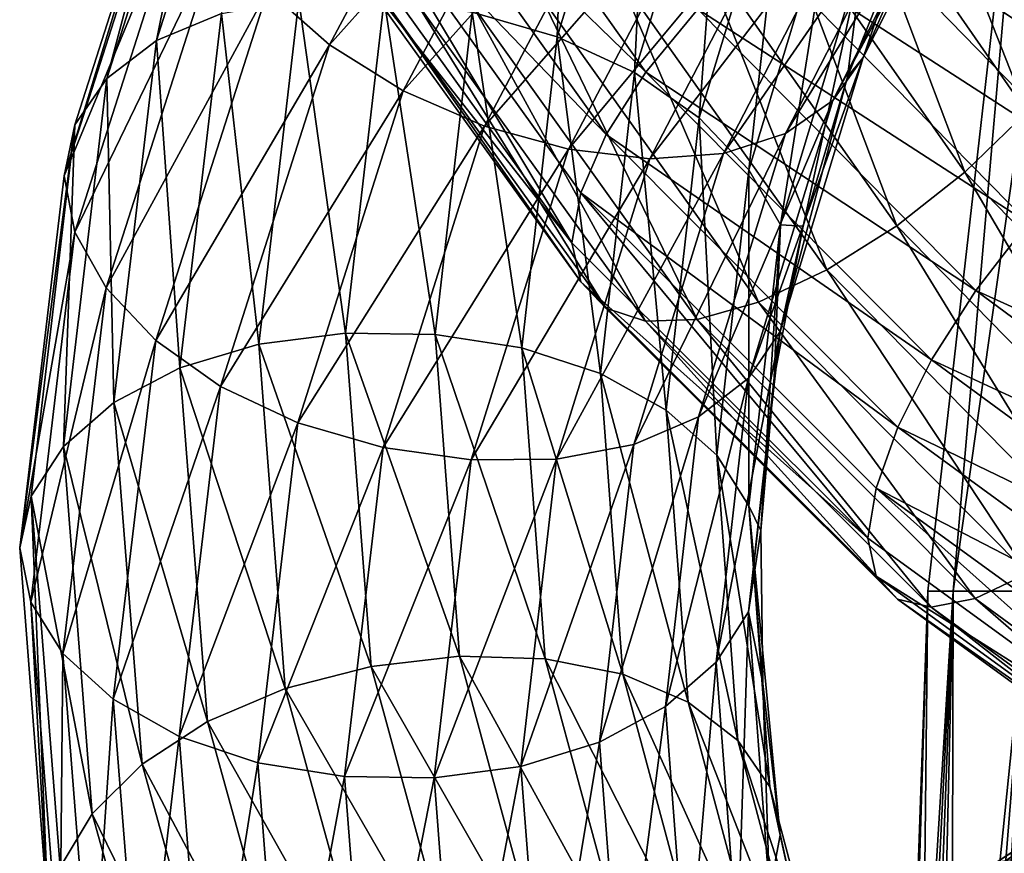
# Model space of a CAD drawing. Header units: metres. Extents: x -80 to 80, y -455 to 95.
# Tile 520 of 656: x -19 to -11.68, y -45.42 to -39.23. Entities that reach past the tile are written whole.
import ezdxf

# ---------------------------------------------------------------- set-up
doc = ezdxf.new("R2010")
doc.units = ezdxf.units.M
doc.layers.add('solid_501010_k_02', color=7, linetype='CONTINUOUS')

msp = doc.modelspace()

# ---------------------------------------------------------------- linework, layer by layer
at = {"layer": 'solid_501010_k_02'}
for points in [[(-11.450943, -36.43861, 263.938904), (-12.063599, -43.474453, 262.872864), (-12.249699, -43.474453, 265)], [(-11.450943, -36.43861, 266.061096), (-12.249699, -43.474453, 265), (-12.063599, -43.474453, 267.127136)], [(-11.450943, -36.43861, 266.061096), (-11.450943, -36.43861, 263.938904), (-12.249699, -43.474453, 265)], [(-11.060995, -36.43861, 261.852875), (-11.510952, -43.474453, 260.810364), (-12.063599, -43.474453, 262.872864)], [(-11.450943, -36.43861, 263.938904), (-11.060995, -36.43861, 261.852875), (-12.063599, -43.474453, 262.872864)], [(-11.060995, -36.43861, 268.147125), (-12.063599, -43.474453, 267.127136), (-11.510952, -43.474453, 269.189636)], [(-11.060995, -36.43861, 268.147125), (-11.450943, -36.43861, 266.061096), (-12.063599, -43.474453, 267.127136)], [(-17.149042, -36.751602, 1078.237793), (-17.980612, -39.380432, 1076.705078), (-17.50112, -36.991013, 1078.708252)], [(-17.498371, -39.179966, 1076.3396), (-17.980612, -39.380432, 1076.705078), (-17.149042, -36.751602, 1078.237793)], [(-15.002831, -39.352203, 1075.820679), (-15.636349, -39.169548, 1075.793945), (-14.913198, -36.828968, 1077.061279)], [(-14.308979, -37.092026, 1077.020752), (-15.002831, -39.352203, 1075.820679), (-14.913198, -36.828968, 1077.061279)], [(-17.50112, -36.991013, 1078.708252), (-18.34976, -39.66214, 1077.128662), (-17.726276, -37.310741, 1079.196167)], [(-17.980612, -39.380432, 1076.705078), (-18.34976, -39.66214, 1077.128662), (-17.50112, -36.991013, 1078.708252)], [(-17.153532, -39.006844, 1080.767334), (-16.694677, -39.411686, 1080.958618), (-15.405888, -36.992649, 1082.353027)], [(-15.405888, -36.992649, 1082.353027), (-16.694677, -39.411686, 1080.958618), (-14.901155, -37.403236, 1082.369507)], [(-12.460238, -37.507607, 1058.2677), (-11.131591, -39.43935, 1057.498779), (-12.13058, -37.076065, 1057.993042)], [(-11.131591, -39.43935, 1057.498779), (-10.837086, -38.967648, 1057.26123), (-12.13058, -37.076065, 1057.993042)], [(-14.429353, -39.618275, 1075.959351), (-15.002831, -39.352203, 1075.820679), (-14.308979, -37.092026, 1077.020752)], [(-13.762023, -37.431656, 1077.099976), (-14.429353, -39.618275, 1075.959351), (-14.308979, -37.092026, 1077.020752)], [(-16.057005, -37.207909, 1054.557373), (-14.344832, -39.615814, 1053.474121), (-16.386663, -37.632439, 1054.83374)], [(-13.960105, -39.147076, 1053.348755), (-14.344832, -39.615814, 1053.474121), (-16.057005, -37.207909, 1054.557373)], [(-17.726276, -37.310741, 1079.196167), (-18.666592, -40.385311, 1078.047607), (-17.802246, -37.686443, 1079.675781)], [(-17.726276, -37.310741, 1079.196167), (-18.585836, -40.006855, 1077.583252), (-18.666592, -40.385311, 1078.047607)], [(-18.34976, -39.66214, 1077.128662), (-18.585836, -40.006855, 1077.583252), (-17.726276, -37.310741, 1079.196167)], [(-16.694677, -39.411686, 1080.958618), (-16.14772, -39.753788, 1081.031494), (-14.901155, -37.403236, 1082.369507)], [(-14.901155, -37.403236, 1082.369507), (-16.14772, -39.753788, 1081.031494), (-14.343581, -37.739872, 1082.258545)], [(-13.948248, -39.955349, 1076.204224), (-14.429353, -39.618275, 1075.959351), (-13.762023, -37.431656, 1077.099976)], [(-13.303168, -37.831238, 1077.296875), (-13.948248, -39.955349, 1076.204224), (-13.762023, -37.431656, 1077.099976)], [(-12.890886, -37.928074, 1058.434204), (-11.516319, -39.913029, 1057.619019), (-12.460238, -37.507607, 1058.2677)], [(-12.730423, -39.506882, 1078.863159), (-12.409655, -38.563946, 1078.670898), (-11.865181, -37.510368, 1079.177612)], [(-11.747664, -37.563904, 1079.811646), (-12.730423, -39.506882, 1078.863159), (-11.865181, -37.510368, 1079.177612)], [(-11.516319, -39.913029, 1057.619019), (-11.131591, -39.43935, 1057.498779), (-12.460238, -37.507607, 1058.2677)], [(-12.955581, -39.827522, 1079.344604), (-12.730423, -39.506882, 1078.863159), (-11.747664, -37.563904, 1079.811646)], [(-11.955441, -37.859661, 1080.322998), (-12.955581, -39.827522, 1079.344604), (-11.747664, -37.563904, 1079.811646)], [(-11.511659, -37.581963, 1054.49353), (-9.808565, -39.366322, 1053.863281), (-11.969176, -37.720181, 1054.067627)], [(-16.386663, -37.632439, 1054.83374), (-14.639338, -40.080082, 1053.712646), (-16.597483, -38.040993, 1055.196167)], [(-14.344832, -39.615814, 1053.474121), (-14.639338, -40.080082, 1053.712646), (-16.386663, -37.632439, 1054.83374)], [(-17.802246, -37.686443, 1079.675781), (-18.666592, -40.385311, 1078.047607), (-17.727976, -38.117722, 1080.10144)], [(-16.14772, -39.753788, 1081.031494), (-15.543503, -40.016018, 1080.984863), (-14.343581, -37.739872, 1082.258545)], [(-14.343581, -37.739872, 1082.258545), (-15.543503, -40.016018, 1080.984863), (-13.768225, -37.98753, 1082.034424)], [(-11.969176, -37.720181, 1054.067627), (-10.198395, -39.562954, 1053.396484), (-12.474593, -37.966698, 1053.72583)], [(-9.808565, -39.366322, 1053.863281), (-10.198395, -39.562954, 1053.396484), (-11.969176, -37.720181, 1054.067627)], [(-13.580452, -40.34063, 1076.534668), (-13.948248, -39.955349, 1076.204224), (-13.303168, -37.831238, 1077.296875)], [(-12.952382, -38.265171, 1077.592163), (-13.580452, -40.34063, 1076.534668), (-13.303168, -37.831238, 1077.296875)], [(-13.307658, -40.070885, 1079.808838), (-12.955581, -39.827522, 1079.344604), (-11.955441, -37.859661, 1080.322998)], [(-12.280338, -38.062485, 1080.830322), (-13.307658, -40.070885, 1079.808838), (-11.955441, -37.859661, 1080.322998)], [(-13.403786, -38.311279, 1058.475952), (-11.974528, -40.360256, 1057.607422), (-12.890886, -37.928074, 1058.434204)], [(-11.974528, -40.360256, 1057.607422), (-11.516319, -39.913029, 1057.619019), (-12.890886, -37.928074, 1058.434204)], [(-15.543503, -40.016018, 1080.984863), (-14.920014, -40.187851, 1080.828735), (-13.768225, -37.98753, 1082.034424)], [(-13.768225, -37.98753, 1082.034424), (-14.920014, -40.187851, 1080.828735), (-13.210264, -38.131557, 1081.711182)], [(-12.474593, -37.966698, 1053.72583), (-10.629038, -39.873543, 1053.008179), (-12.996129, -38.300606, 1053.482788)], [(-10.198395, -39.562954, 1053.396484), (-10.629038, -39.873543, 1053.008179), (-12.474593, -37.966698, 1053.72583)], [(-16.597483, -38.040993, 1055.196167), (-14.894914, -40.884495, 1054.463135), (-16.676596, -38.399635, 1055.629395)], [(-16.597483, -38.040993, 1055.196167), (-14.827679, -40.512569, 1054.047729), (-14.894914, -40.884495, 1054.463135)], [(-14.639338, -40.080082, 1053.712646), (-14.827679, -40.512569, 1054.047729), (-16.597483, -38.040993, 1055.196167)], [(-13.767595, -40.220039, 1080.227539), (-13.307658, -40.070885, 1079.808838), (-12.280338, -38.062485, 1080.830322)], [(-12.70477, -38.157646, 1081.303101), (-13.767595, -40.220039, 1080.227539), (-12.280338, -38.062485, 1080.830322)], [(-18.666592, -40.385311, 1078.047607), (-18.587618, -40.804543, 1078.472534), (-17.727976, -38.117722, 1080.10144)], [(-17.727976, -38.117722, 1080.10144), (-18.587618, -40.804543, 1078.472534), (-17.504318, -38.566242, 1080.47522)], [(-14.920014, -40.187851, 1080.828735), (-14.315376, -40.259129, 1080.572998), (-13.210264, -38.131557, 1081.711182)], [(-13.210264, -38.131557, 1081.711182), (-14.315376, -40.259129, 1080.572998), (-12.70477, -38.157646, 1081.303101)], [(-14.315376, -40.259129, 1080.572998), (-13.767595, -40.220039, 1080.227539), (-12.70477, -38.157646, 1081.303101)], [(-13.96992, -38.637482, 1058.394043), (-12.480295, -40.757732, 1057.468018), (-13.403786, -38.311279, 1058.475952)], [(-13.345949, -40.750427, 1076.928467), (-13.580452, -40.34063, 1076.534668), (-12.952382, -38.265171, 1077.592163)], [(-12.996129, -38.300606, 1053.482788), (-11.073415, -40.27309, 1052.715698), (-13.501896, -38.700966, 1053.352417)], [(-12.480295, -40.757732, 1057.468018), (-11.974528, -40.360256, 1057.607422), (-13.403786, -38.311279, 1058.475952)], [(-12.728724, -38.707146, 1077.966064), (-13.345949, -40.750427, 1076.928467), (-12.952382, -38.265171, 1077.592163)], [(-10.629038, -39.873543, 1053.008179), (-11.073415, -40.27309, 1052.715698), (-12.996129, -38.300606, 1053.482788)], [(-16.676596, -38.399635, 1055.629395), (-14.894914, -40.884495, 1054.463135), (-16.599073, -38.708252, 1056.096558)], [(-18.587618, -40.804543, 1078.472534), (-18.353115, -41.219501, 1078.864746), (-17.504318, -38.566242, 1080.47522)], [(-17.504318, -38.566242, 1080.47522), (-18.353115, -41.219501, 1078.864746), (-17.153532, -39.006844, 1080.767334)], [(-12.730423, -39.506882, 1078.863159), (-12.84752, -39.649734, 1078.130737), (-12.409655, -38.563946, 1078.670898)], [(-12.728724, -38.707146, 1077.966064), (-12.409655, -38.563946, 1078.670898), (-12.84752, -39.649734, 1078.130737)], [(-14.553705, -38.891205, 1058.200439), (-13.001831, -41.085567, 1057.216797), (-13.96992, -38.637482, 1058.394043)], [(-13.001831, -41.085567, 1057.216797), (-12.480295, -40.757732, 1057.468018), (-13.96992, -38.637482, 1058.394043)], [(-16.599073, -38.708252, 1056.096558), (-14.829099, -41.173248, 1054.933472), (-16.389658, -38.936165, 1056.59314)], [(-14.894914, -40.884495, 1054.463135), (-14.829099, -41.173248, 1054.933472), (-16.599073, -38.708252, 1056.096558)], [(-13.501896, -38.700966, 1053.352417), (-11.504356, -40.736546, 1052.536011), (-13.960105, -39.147076, 1053.348755)], [(-11.073415, -40.27309, 1052.715698), (-11.504356, -40.736546, 1052.536011), (-13.501896, -38.700966, 1053.352417)], [(-12.728724, -38.707146, 1077.966064), (-13.175626, -40.759922, 1077.563843), (-13.345949, -40.750427, 1076.928467)], [(-12.728724, -38.707146, 1077.966064), (-12.84752, -39.649734, 1078.130737), (-13.175626, -40.759922, 1077.563843)], [(-15.119448, -39.057308, 1057.907837), (-13.507248, -41.324207, 1056.869629), (-14.553705, -38.891205, 1058.200439)], [(-13.507248, -41.324207, 1056.869629), (-13.001831, -41.085567, 1057.216797), (-14.553705, -38.891205, 1058.200439)], [(-16.389658, -38.936165, 1056.59314), (-14.642015, -41.371181, 1055.443726), (-16.061209, -39.077328, 1057.0802)], [(-14.829099, -41.173248, 1054.933472), (-14.642015, -41.371181, 1055.443726), (-16.389658, -38.936165, 1056.59314)], [(-18.353115, -41.219501, 1078.864746), (-17.985319, -41.610733, 1079.191284), (-17.153532, -39.006844, 1080.767334)], [(-17.153532, -39.006844, 1080.767334), (-17.985319, -41.610733, 1079.191284), (-16.694677, -39.411686, 1080.958618)], [(-15.631574, -39.120987, 1057.528076), (-13.964766, -41.45443, 1056.442505), (-15.119448, -39.057308, 1057.907837)], [(-13.964766, -41.45443, 1056.442505), (-13.507248, -41.324207, 1056.869629), (-15.119448, -39.057308, 1057.907837)], [(-16.924026, -39.077553, 1076.058472), (-17.22139, -41.638229, 1074.575806), (-17.498371, -39.179966, 1076.3396)], [(-16.576294, -41.555935, 1074.465454), (-17.22139, -41.638229, 1074.575806), (-16.924026, -39.077553, 1076.058472)], [(-16.29007, -39.076046, 1075.874878), (-16.576294, -41.555935, 1074.465454), (-16.924026, -39.077553, 1076.058472)], [(-15.911086, -41.565079, 1074.458496), (-16.576294, -41.555935, 1074.465454), (-16.29007, -39.076046, 1075.874878)], [(-15.636349, -39.169548, 1075.793945), (-15.911086, -41.565079, 1074.458496), (-16.29007, -39.076046, 1075.874878)], [(-16.061209, -39.077328, 1057.0802), (-14.348589, -41.467655, 1055.957153), (-15.631574, -39.120987, 1057.528076)], [(-14.642015, -41.371181, 1055.443726), (-14.348589, -41.467655, 1055.957153), (-16.061209, -39.077328, 1057.0802)], [(-14.348589, -41.467655, 1055.957153), (-13.964766, -41.45443, 1056.442505), (-15.631574, -39.120987, 1057.528076)], [(-17.498371, -39.179966, 1076.3396), (-17.805824, -41.812584, 1074.788452), (-17.980612, -39.380432, 1076.705078)], [(-17.22139, -41.638229, 1074.575806), (-17.805824, -41.812584, 1074.788452), (-17.498371, -39.179966, 1076.3396)], [(-15.266438, -41.665108, 1074.555054), (-15.911086, -41.565079, 1074.458496), (-15.636349, -39.169548, 1075.793945)], [(-15.002831, -39.352203, 1075.820679), (-15.266438, -41.665108, 1074.555054), (-15.636349, -39.169548, 1075.793945)], [(-13.960105, -39.147076, 1053.348755), (-11.894774, -41.239105, 1052.486206), (-14.344832, -39.615814, 1053.474121)], [(-11.504356, -40.736546, 1052.536011), (-11.894774, -41.239105, 1052.486206), (-13.960105, -39.147076, 1053.348755)], [(-17.980612, -39.380432, 1076.705078), (-18.296537, -42.071949, 1075.093994), (-18.34976, -39.66214, 1077.128662)], [(-17.805824, -41.812584, 1074.788452), (-18.296537, -42.071949, 1075.093994), (-17.980612, -39.380432, 1076.705078)], [(-17.985319, -41.610733, 1079.191284), (-17.504213, -41.953171, 1079.430908), (-16.694677, -39.411686, 1080.958618)], [(-16.694677, -39.411686, 1080.958618), (-17.504213, -41.953171, 1079.430908), (-16.14772, -39.753788, 1081.031494)], [(-14.682883, -41.855568, 1074.755493), (-15.266438, -41.665108, 1074.555054), (-15.002831, -39.352203, 1075.820679)], [(-14.429353, -39.618275, 1075.959351), (-14.682883, -41.855568, 1074.755493), (-15.002831, -39.352203, 1075.820679)], [(-13.583805, -41.89114, 1078.262939), (-13.34773, -41.544258, 1077.813354), (-12.730423, -39.506882, 1078.863159)], [(-12.955581, -39.827522, 1079.344604), (-13.583805, -41.89114, 1078.262939), (-12.730423, -39.506882, 1078.863159)], [(-12.730423, -39.506882, 1078.863159), (-13.34773, -41.544258, 1077.813354), (-12.84752, -39.649734, 1078.130737)], [(-14.193324, -42.128365, 1075.050537), (-14.682883, -41.855568, 1074.755493), (-14.429353, -39.618275, 1075.959351)], [(-14.344832, -39.615814, 1053.474121), (-12.222585, -41.754387, 1052.570679), (-14.639338, -40.080082, 1053.712646)], [(-13.948248, -39.955349, 1076.204224), (-14.193324, -42.128365, 1075.050537), (-14.429353, -39.618275, 1075.959351)], [(-11.894774, -41.239105, 1052.486206), (-12.222585, -41.754387, 1052.570679), (-14.344832, -39.615814, 1053.474121)], [(-18.34976, -39.66214, 1077.128662), (-18.672174, -42.397018, 1075.468872), (-18.585836, -40.006855, 1077.583252)], [(-18.296537, -42.071949, 1075.093994), (-18.672174, -42.397018, 1075.468872), (-18.34976, -39.66214, 1077.128662)], [(-13.34773, -41.544258, 1077.813354), (-13.175626, -40.759922, 1077.563843), (-12.84752, -39.649734, 1078.130737)], [(-17.504213, -41.953171, 1079.430908), (-16.930735, -42.222641, 1079.564209), (-16.14772, -39.753788, 1081.031494)], [(-16.14772, -39.753788, 1081.031494), (-16.930735, -42.222641, 1079.564209), (-15.543503, -40.016018, 1080.984863)], [(-13.952955, -42.177353, 1078.68103), (-13.583805, -41.89114, 1078.262939), (-12.955581, -39.827522, 1079.344604)], [(-13.307658, -40.070885, 1079.808838), (-13.952955, -42.177353, 1078.68103), (-12.955581, -39.827522, 1079.344604)], [(-11.974528, -40.360256, 1057.607422), (-10.202954, -42.187645, 1056.893188), (-11.516319, -39.913029, 1057.619019)], [(-18.585836, -40.006855, 1077.583252), (-18.996643, -43.150227, 1076.336426), (-18.666592, -40.385311, 1078.047607)], [(-18.585836, -40.006855, 1077.583252), (-18.912397, -42.7673, 1075.888916), (-18.996643, -43.150227, 1076.336426)], [(-18.672174, -42.397018, 1075.468872), (-18.912397, -42.7673, 1075.888916), (-18.585836, -40.006855, 1077.583252)], [(-13.819066, -42.463593, 1075.417358), (-14.193324, -42.128365, 1075.050537), (-13.948248, -39.955349, 1076.204224)], [(-13.580452, -40.34063, 1076.534668), (-13.819066, -42.463593, 1075.417358), (-13.948248, -39.955349, 1076.204224)], [(-16.930735, -42.222641, 1079.564209), (-16.297218, -42.405998, 1079.58667), (-15.543503, -40.016018, 1080.984863)], [(-15.543503, -40.016018, 1080.984863), (-16.297218, -42.405998, 1079.58667), (-14.920014, -40.187851, 1080.828735)], [(-14.639338, -40.080082, 1053.712646), (-12.473519, -42.253288, 1052.775879), (-14.827679, -40.512569, 1054.047729)], [(-12.222585, -41.754387, 1052.570679), (-12.473519, -42.253288, 1052.775879), (-14.639338, -40.080082, 1053.712646)], [(-14.435195, -42.383621, 1079.041748), (-13.952955, -42.177353, 1078.68103), (-13.307658, -40.070885, 1079.808838)], [(-13.767595, -40.220039, 1080.227539), (-14.435195, -42.383621, 1079.041748), (-13.307658, -40.070885, 1079.808838)], [(-16.297218, -42.405998, 1079.58667), (-15.643496, -42.497482, 1079.50354), (-14.920014, -40.187851, 1080.828735)], [(-14.920014, -40.187851, 1080.828735), (-15.643496, -42.497482, 1079.50354), (-14.315376, -40.259129, 1080.572998)], [(-15.009539, -42.491707, 1079.32019), (-14.435195, -42.383621, 1079.041748), (-13.767595, -40.220039, 1080.227539)], [(-14.315376, -40.259129, 1080.572998), (-15.009539, -42.491707, 1079.32019), (-13.767595, -40.220039, 1080.227539)], [(-15.643496, -42.497482, 1079.50354), (-15.009539, -42.491707, 1079.32019), (-14.315376, -40.259129, 1080.572998)], [(-13.580443, -42.840244, 1075.832031), (-13.819066, -42.463593, 1075.417358), (-13.580452, -40.34063, 1076.534668)], [(-13.345949, -40.750427, 1076.928467), (-13.580443, -42.840244, 1075.832031), (-13.580452, -40.34063, 1076.534668)], [(-12.480295, -40.757732, 1057.468018), (-10.633896, -42.647083, 1056.703125), (-11.974528, -40.360256, 1057.607422)], [(-10.633896, -42.647083, 1056.703125), (-10.202954, -42.187645, 1056.893188), (-11.974528, -40.360256, 1057.607422)], [(-18.666592, -40.385311, 1078.047607), (-18.996643, -43.150227, 1076.336426), (-18.587618, -40.804543, 1078.472534)], [(-14.827679, -40.512569, 1054.047729), (-12.695964, -43.08049, 1053.490723), (-14.894914, -40.884495, 1054.463135)], [(-14.827679, -40.512569, 1054.047729), (-12.633995, -42.706684, 1053.086792), (-12.695964, -43.08049, 1053.490723)], [(-12.473519, -42.253288, 1052.775879), (-12.633995, -42.706684, 1053.086792), (-14.827679, -40.512569, 1054.047729)], [(-11.504356, -40.736546, 1052.536011), (-9.175358, -42.468781, 1051.927612), (-11.894774, -41.239105, 1052.486206)], [(-18.996643, -43.150227, 1076.336426), (-18.914209, -43.555218, 1076.761719), (-18.587618, -40.804543, 1078.472534)], [(-18.587618, -40.804543, 1078.472534), (-18.914209, -43.555218, 1076.761719), (-18.353115, -41.219501, 1078.864746)], [(-13.345949, -40.750427, 1076.928467), (-13.491866, -43.022141, 1076.377197), (-13.580443, -42.840244, 1075.832031)], [(-13.345949, -40.750427, 1076.928467), (-13.391255, -41.886631, 1076.977051), (-13.491866, -43.022141, 1076.377197)], [(-13.345949, -40.750427, 1076.928467), (-13.175626, -40.759922, 1077.563843), (-13.391255, -41.886631, 1076.977051)], [(-13.34773, -41.544258, 1077.813354), (-13.391255, -41.886631, 1076.977051), (-13.175626, -40.759922, 1077.563843)], [(-13.001831, -41.085567, 1057.216797), (-11.078273, -43.039326, 1056.400879), (-12.480295, -40.757732, 1057.468018)], [(-11.078273, -43.039326, 1056.400879), (-10.633896, -42.647083, 1056.703125), (-12.480295, -40.757732, 1057.468018)], [(-14.894914, -40.884495, 1054.463135), (-12.695964, -43.08049, 1053.490723), (-14.829099, -41.173248, 1054.933472)], [(-13.507248, -41.324207, 1056.869629), (-11.508916, -43.340977, 1056.005859), (-13.001831, -41.085567, 1057.216797)], [(-11.508916, -43.340977, 1056.005859), (-11.078273, -43.039326, 1056.400879), (-13.001831, -41.085567, 1057.216797)], [(-14.829099, -41.173248, 1054.933472), (-12.635205, -43.361862, 1053.959595), (-14.642015, -41.371181, 1055.443726)], [(-12.695964, -43.08049, 1053.490723), (-12.635205, -43.361862, 1053.959595), (-14.829099, -41.173248, 1054.933472)], [(-18.914209, -43.555218, 1076.761719), (-18.675587, -43.935604, 1077.17334), (-18.353115, -41.219501, 1078.864746)], [(-18.353115, -41.219501, 1078.864746), (-18.675587, -43.935604, 1077.17334), (-17.985319, -41.610733, 1079.191284)], [(-11.894774, -41.239105, 1052.486206), (-9.486738, -43.01775, 1051.838989), (-12.222585, -41.754387, 1052.570679)], [(-9.175358, -42.468781, 1051.927612), (-9.486738, -43.01775, 1051.838989), (-11.894774, -41.239105, 1052.486206)], [(-13.964766, -41.45443, 1056.442505), (-11.898746, -43.52898, 1055.536865), (-13.507248, -41.324207, 1056.869629)], [(-11.898746, -43.52898, 1055.536865), (-11.508916, -43.340977, 1056.005859), (-13.507248, -41.324207, 1056.869629)], [(-14.642015, -41.371181, 1055.443726), (-12.4758, -43.53384, 1054.481812), (-14.348589, -41.467655, 1055.957153)], [(-12.635205, -43.361862, 1053.959595), (-12.4758, -43.53384, 1054.481812), (-14.642015, -41.371181, 1055.443726)], [(-14.348589, -41.467655, 1055.957153), (-12.225784, -43.591572, 1055.018311), (-13.964766, -41.45443, 1056.442505)], [(-12.4758, -43.53384, 1054.481812), (-12.225784, -43.591572, 1055.018311), (-14.348589, -41.467655, 1055.957153)], [(-12.225784, -43.591572, 1055.018311), (-11.898746, -43.52898, 1055.536865), (-13.964766, -41.45443, 1056.442505)], [(-13.822478, -44.001579, 1077.120972), (-13.582255, -43.627827, 1076.704468), (-13.34773, -41.544258, 1077.813354)], [(-13.583805, -41.89114, 1078.262939), (-13.822478, -44.001579, 1077.120972), (-13.34773, -41.544258, 1077.813354)], [(-13.34773, -41.544258, 1077.813354), (-13.582255, -43.627827, 1076.704468), (-13.391255, -41.886631, 1076.977051)], [(-18.675587, -43.935604, 1077.17334), (-18.301329, -44.276031, 1077.535522), (-17.985319, -41.610733, 1079.191284)], [(-17.985319, -41.610733, 1079.191284), (-18.301329, -44.276031, 1077.535522), (-17.504213, -41.953171, 1079.430908)], [(-16.576294, -41.555935, 1074.465454), (-16.386971, -44.032784, 1073.037476), (-17.22139, -41.638229, 1074.575806)], [(-15.729361, -43.957737, 1073.10498), (-16.386971, -44.032784, 1073.037476), (-16.576294, -41.555935, 1074.465454)], [(-15.911086, -41.565079, 1074.458496), (-15.729361, -43.957737, 1073.10498), (-16.576294, -41.555935, 1074.465454)], [(-15.092074, -43.9753, 1073.272217), (-15.729361, -43.957737, 1073.10498), (-15.911086, -41.565079, 1074.458496)], [(-15.266438, -41.665108, 1074.555054), (-15.092074, -43.9753, 1073.272217), (-15.911086, -41.565079, 1074.458496)], [(-17.22139, -41.638229, 1074.575806), (-17.024698, -44.19569, 1073.07373), (-17.805824, -41.812584, 1074.788452)], [(-16.386971, -44.032784, 1073.037476), (-17.024698, -44.19569, 1073.07373), (-17.22139, -41.638229, 1074.575806)], [(-14.515185, -44.090275, 1073.535034), (-15.092074, -43.9753, 1073.272217), (-15.266438, -41.665108, 1074.555054)], [(-14.682883, -41.855568, 1074.755493), (-14.515185, -44.090275, 1073.535034), (-15.266438, -41.665108, 1074.555054)], [(-12.222585, -41.754387, 1052.570679), (-9.748184, -43.571342, 1051.889282), (-12.473519, -42.253288, 1052.775879)], [(-9.486738, -43.01775, 1051.838989), (-9.748184, -43.571342, 1051.889282), (-12.222585, -41.754387, 1052.570679)], [(-17.805824, -41.812584, 1074.788452), (-17.602459, -44.441807, 1073.217285), (-18.296537, -42.071949, 1075.093994)], [(-17.024698, -44.19569, 1073.07373), (-17.602459, -44.441807, 1073.217285), (-17.805824, -41.812584, 1074.788452)], [(-14.031218, -44.298889, 1073.880615), (-14.515185, -44.090275, 1073.535034), (-14.682883, -41.855568, 1074.755493)], [(-14.193324, -42.128365, 1075.050537), (-14.031218, -44.298889, 1073.880615), (-14.682883, -41.855568, 1074.755493)], [(-14.198114, -44.331726, 1077.491211), (-13.822478, -44.001579, 1077.120972), (-13.583805, -41.89114, 1078.262939)], [(-13.952955, -42.177353, 1078.68103), (-14.198114, -44.331726, 1077.491211), (-13.583805, -41.89114, 1078.262939)], [(-13.582255, -43.627827, 1076.704468), (-13.491866, -43.022141, 1076.377197), (-13.391255, -41.886631, 1076.977051)], [(-18.301329, -44.276031, 1077.535522), (-17.811769, -44.554295, 1077.825684), (-17.504213, -41.953171, 1079.430908)], [(-17.504213, -41.953171, 1079.430908), (-17.811769, -44.554295, 1077.825684), (-16.930735, -42.222641, 1079.564209)], [(-18.296537, -42.071949, 1075.093994), (-18.087566, -44.759899, 1073.46228), (-18.672174, -42.397018, 1075.468872)], [(-17.602459, -44.441807, 1073.217285), (-18.087566, -44.759899, 1073.46228), (-18.296537, -42.071949, 1075.093994)], [(-13.661234, -44.584118, 1074.284302), (-14.031218, -44.298889, 1073.880615), (-14.193324, -42.128365, 1075.050537)], [(-13.819066, -42.463593, 1075.417358), (-13.661234, -44.584118, 1074.284302), (-14.193324, -42.128365, 1075.050537)], [(-14.688828, -44.596596, 1077.791748), (-14.198114, -44.331726, 1077.491211), (-13.952955, -42.177353, 1078.68103)], [(-14.435195, -42.383621, 1079.041748), (-14.688828, -44.596596, 1077.791748), (-13.952955, -42.177353, 1078.68103)], [(-17.811769, -44.554295, 1077.825684), (-17.228214, -44.749119, 1078.021851), (-16.930735, -42.222641, 1079.564209)], [(-16.930735, -42.222641, 1079.564209), (-17.228214, -44.749119, 1078.021851), (-16.297218, -42.405998, 1079.58667)], [(-12.473519, -42.253288, 1052.775879), (-9.948319, -44.098816, 1052.066406), (-12.633995, -42.706684, 1053.086792)], [(-9.748184, -43.571342, 1051.889282), (-9.948319, -44.098816, 1052.066406), (-12.473519, -42.253288, 1052.775879)], [(-18.672174, -42.397018, 1075.468872), (-18.458912, -45.128181, 1073.788208), (-18.912397, -42.7673, 1075.888916)], [(-18.087566, -44.759899, 1073.46228), (-18.458912, -45.128181, 1073.788208), (-18.672174, -42.397018, 1075.468872)], [(-17.228214, -44.749119, 1078.021851), (-16.583567, -44.851437, 1078.116089), (-16.297218, -42.405998, 1079.58667)], [(-16.297218, -42.405998, 1079.58667), (-16.583567, -44.851437, 1078.116089), (-15.643496, -42.497482, 1079.50354)], [(-15.273263, -44.775509, 1078.00061), (-14.688828, -44.596596, 1077.791748), (-14.435195, -42.383621, 1079.041748)], [(-15.009539, -42.491707, 1079.32019), (-15.273263, -44.775509, 1078.00061), (-14.435195, -42.383621, 1079.041748)], [(-15.918359, -44.860401, 1078.108765), (-15.273263, -44.775509, 1078.00061), (-15.009539, -42.491707, 1079.32019)], [(-15.643496, -42.497482, 1079.50354), (-15.918359, -44.860401, 1078.108765), (-15.009539, -42.491707, 1079.32019)], [(-13.425337, -44.927647, 1074.720093), (-13.661234, -44.584118, 1074.284302), (-13.819066, -42.463593, 1075.417358)], [(-13.580443, -42.840244, 1075.832031), (-13.425337, -44.927647, 1074.720093), (-13.819066, -42.463593, 1075.417358)], [(-16.583567, -44.851437, 1078.116089), (-15.918359, -44.860401, 1078.108765), (-15.643496, -42.497482, 1079.50354)], [(-12.633995, -42.706684, 1053.086792), (-10.129128, -44.947826, 1052.75), (-12.695964, -43.08049, 1053.490723)], [(-12.633995, -42.706684, 1053.086792), (-10.076307, -44.56953, 1052.357178), (-10.129128, -44.947826, 1052.75)], [(-9.948319, -44.098816, 1052.066406), (-10.076307, -44.56953, 1052.357178), (-12.633995, -42.706684, 1053.086792)], [(-18.912397, -42.7673, 1075.888916), (-18.781576, -45.914391, 1074.601929), (-18.996643, -43.150227, 1076.336426)], [(-18.912397, -42.7673, 1075.888916), (-18.696392, -45.523899, 1074.17334), (-18.781576, -45.914391, 1074.601929)], [(-18.458912, -45.128181, 1073.788208), (-18.696392, -45.523899, 1074.17334), (-18.912397, -42.7673, 1075.888916)], [(-13.580443, -42.840244, 1075.832031), (-13.491866, -43.022141, 1076.377197), (-13.476807, -44.158512, 1075.771362)], [(-13.580443, -42.840244, 1075.832031), (-13.476807, -44.158512, 1075.771362), (-13.346705, -45.287716, 1075.166748)], [(-13.580443, -42.840244, 1075.832031), (-13.346705, -45.287716, 1075.166748), (-13.425337, -44.927647, 1074.720093)], [(-13.582255, -43.627827, 1076.704468), (-13.476807, -44.158512, 1075.771362), (-13.491866, -43.022141, 1076.377197)], [(-18.996643, -43.150227, 1076.336426), (-18.781576, -45.914391, 1074.601929), (-18.914209, -43.555218, 1076.761719)], [(-12.695964, -43.08049, 1053.490723), (-10.129128, -44.947826, 1052.75), (-12.635205, -43.361862, 1053.959595)], [(-12.635205, -43.361862, 1053.959595), (-10.077272, -45.220539, 1053.218872), (-12.4758, -43.53384, 1054.481812)], [(-10.129128, -44.947826, 1052.75), (-10.077272, -45.220539, 1053.218872), (-12.635205, -43.361862, 1053.959595)], [(-11.898746, -43.52898, 1055.536865), (-9.489905, -45.29451, 1054.853149), (-11.508916, -43.340977, 1056.005859)], [(-12.063599, -43.474453, 262.872864), (-12.418699, -50.545349, 263.57666), (-12.497372, -50.545349, 264.743652)], [(-12.249699, -43.474453, 265), (-12.497372, -50.545349, 264.743652), (-12.466619, -50.545349, 265.912903)], [(-12.249699, -43.474453, 265), (-12.063599, -43.474453, 262.872864), (-12.497372, -50.545349, 264.743652)], [(-12.249699, -43.474453, 265), (-12.466619, -50.545349, 265.912903), (-12.326715, -50.545349, 267.074158)], [(-12.063599, -43.474453, 262.872864), (-12.231292, -50.545349, 262.422119), (-12.418699, -50.545349, 263.57666)], [(-12.063599, -43.474453, 267.127136), (-12.326715, -50.545349, 267.074158), (-12.078879, -50.545349, 268.217255)], [(-12.063599, -43.474453, 267.127136), (-12.249699, -43.474453, 265), (-12.326715, -50.545349, 267.074158)], [(-11.510952, -43.474453, 260.810364), (-11.936791, -50.545349, 261.290161), (-12.231292, -50.545349, 262.422119)], [(-12.063599, -43.474453, 262.872864), (-11.510952, -43.474453, 260.810364), (-12.231292, -50.545349, 262.422119)], [(-11.510952, -43.474453, 269.189636), (-12.078879, -50.545349, 268.217255), (-11.725285, -50.545349, 269.332184)], [(-11.510952, -43.474453, 269.189636), (-12.063599, -43.474453, 267.127136), (-12.078879, -50.545349, 268.217255)], [(-11.510952, -43.474453, 260.810364), (-11.537776, -50.545349, 260.190674), (-11.936791, -50.545349, 261.290161)], [(-11.510952, -43.474453, 269.189636), (-11.725285, -50.545349, 269.332184), (-11.269028, -50.545349, 270.409149)], [(-18.914209, -43.555218, 1076.761719), (-18.698183, -46.301929, 1075.029907), (-18.675587, -43.935604, 1077.17334)], [(-18.781576, -45.914391, 1074.601929), (-18.698183, -46.301929, 1075.029907), (-18.914209, -43.555218, 1076.761719)], [(-12.4758, -43.53384, 1054.481812), (-9.950137, -45.371384, 1053.751099), (-12.225784, -43.591572, 1055.018311)], [(-10.077272, -45.220539, 1053.218872), (-9.950137, -45.371384, 1053.751099), (-12.4758, -43.53384, 1054.481812)], [(-12.225784, -43.591572, 1055.018311), (-9.750737, -45.397476, 1054.306885), (-11.898746, -43.52898, 1055.536865)], [(-9.950137, -45.371384, 1053.751099), (-9.750737, -45.397476, 1054.306885), (-12.225784, -43.591572, 1055.018311)], [(-9.750737, -45.397476, 1054.306885), (-9.489905, -45.29451, 1054.853149), (-11.898746, -43.52898, 1055.536865)], [(-13.822478, -44.001579, 1077.120972), (-13.664608, -46.109406, 1075.963379), (-13.582255, -43.627827, 1076.704468)], [(-13.664608, -46.109406, 1075.963379), (-13.427128, -45.708893, 1075.580078), (-13.582255, -43.627827, 1076.704468)], [(-13.582255, -43.627827, 1076.704468), (-13.427128, -45.708893, 1075.580078), (-13.476807, -44.158512, 1075.771362)], [(-9.206537, -43.821308, 1099.124268), (-11.74383, -45.489052, 1098.248535), (-9.395552, -43.988628, 1099.727295)], [(-11.428861, -45.434944, 1097.681396), (-11.74383, -45.489052, 1098.248535), (-9.206537, -43.821308, 1099.124268)], [(-18.698183, -46.301929, 1075.029907), (-18.462286, -46.647747, 1075.46106), (-18.675587, -43.935604, 1077.17334)], [(-18.675587, -43.935604, 1077.17334), (-18.462286, -46.647747, 1075.46106), (-18.301329, -44.276031, 1077.535522)], [(-15.729361, -43.957737, 1073.10498), (-15.096261, -46.289547, 1071.785156), (-16.386971, -44.032784, 1073.037476)], [(-14.484626, -46.22718, 1072.021606), (-15.096261, -46.289547, 1071.785156), (-15.729361, -43.957737, 1073.10498)], [(-15.092074, -43.9753, 1073.272217), (-14.484626, -46.22718, 1072.021606), (-15.729361, -43.957737, 1073.10498)], [(-13.930956, -46.268986, 1072.345581), (-14.484626, -46.22718, 1072.021606), (-15.092074, -43.9753, 1073.272217)], [(-14.515185, -44.090275, 1073.535034), (-13.930956, -46.268986, 1072.345581), (-15.092074, -43.9753, 1073.272217)], [(-14.198114, -44.331726, 1077.491211), (-14.035954, -46.483341, 1076.285278), (-13.822478, -44.001579, 1077.120972)], [(-14.035954, -46.483341, 1076.285278), (-13.664608, -46.109406, 1075.963379), (-13.822478, -44.001579, 1077.120972)], [(-9.395552, -43.988628, 1099.727295), (-11.984936, -45.67981, 1098.821289), (-9.516428, -44.288177, 1100.291748)], [(-11.74383, -45.489052, 1098.248535), (-11.984936, -45.67981, 1098.821289), (-9.395552, -43.988628, 1099.727295)], [(-16.386971, -44.032784, 1073.037476), (-15.727403, -46.446186, 1071.644531), (-17.024698, -44.19569, 1073.07373)], [(-15.096261, -46.289547, 1071.785156), (-15.727403, -46.446186, 1071.644531), (-16.386971, -44.032784, 1073.037476)], [(-13.466468, -46.415386, 1072.740845), (-13.930956, -46.268986, 1072.345581), (-14.515185, -44.090275, 1073.535034)], [(-14.031218, -44.298889, 1073.880615), (-13.466468, -46.415386, 1072.740845), (-14.515185, -44.090275, 1073.535034)], [(-13.427128, -45.708893, 1075.580078), (-13.346705, -45.287716, 1075.166748), (-13.476807, -44.158512, 1075.771362)], [(-17.024698, -44.19569, 1073.07373), (-16.339462, -46.68721, 1071.608276), (-17.602459, -44.441807, 1073.217285)], [(-15.727403, -46.446186, 1071.644531), (-16.339462, -46.68721, 1071.608276), (-17.024698, -44.19569, 1073.07373)], [(-18.462286, -46.647747, 1075.46106), (-18.092302, -46.937424, 1075.859497), (-18.301329, -44.276031, 1077.535522)], [(-18.301329, -44.276031, 1077.535522), (-18.092302, -46.937424, 1075.859497), (-17.811769, -44.554295, 1077.825684)], [(-13.111376, -46.652149, 1073.180664), (-13.466468, -46.415386, 1072.740845), (-14.031218, -44.298889, 1073.880615)], [(-13.661234, -44.584118, 1074.284302), (-13.111376, -46.652149, 1073.180664), (-14.031218, -44.298889, 1073.880615)], [(-9.516428, -44.288177, 1100.291748), (-12.139126, -45.993145, 1099.36438), (-9.562294, -44.707886, 1100.779175)], [(-11.984936, -45.67981, 1098.821289), (-12.139126, -45.993145, 1099.36438), (-9.516428, -44.288177, 1100.291748)], [(-14.688828, -44.596596, 1077.791748), (-14.521062, -46.806644, 1076.525146), (-14.198114, -44.331726, 1077.491211)], [(-14.521062, -46.806644, 1076.525146), (-14.035954, -46.483341, 1076.285278), (-14.198114, -44.331726, 1077.491211)], [(-17.602459, -44.441807, 1073.217285), (-16.893969, -47.002861, 1071.684082), (-18.087566, -44.759899, 1073.46228)], [(-16.339462, -46.68721, 1071.608276), (-16.893969, -47.002861, 1071.684082), (-17.602459, -44.441807, 1073.217285)], [(-18.092302, -46.937424, 1075.859497), (-17.608335, -47.151615, 1076.200439), (-17.811769, -44.554295, 1077.825684)], [(-17.811769, -44.554295, 1077.825684), (-17.608335, -47.151615, 1076.200439), (-17.228214, -44.749119, 1078.021851)], [(-15.273263, -44.775509, 1078.00061), (-15.098822, -47.056194, 1076.663696), (-14.688828, -44.596596, 1077.791748)], [(-15.098822, -47.056194, 1076.663696), (-14.521062, -46.806644, 1076.525146), (-14.688828, -44.596596, 1077.791748)], [(-12.884974, -46.963558, 1073.637207), (-13.111376, -46.652149, 1073.180664), (-13.661234, -44.584118, 1074.284302)], [(-13.425337, -44.927647, 1074.720093), (-12.884974, -46.963558, 1073.637207), (-13.661234, -44.584118, 1074.284302)], [(-18.087566, -44.759899, 1073.46228), (-17.35955, -47.37785, 1071.869751), (-18.458912, -45.128181, 1073.788208)], [(-16.893969, -47.002861, 1071.684082), (-17.35955, -47.37785, 1071.869751), (-18.087566, -44.759899, 1073.46228)], [(-17.608335, -47.151615, 1076.200439), (-17.031446, -47.271923, 1076.460205), (-17.228214, -44.749119, 1078.021851)], [(-17.228214, -44.749119, 1078.021851), (-17.031446, -47.271923, 1076.460205), (-16.583567, -44.851437, 1078.116089)], [(-9.562294, -44.707886, 1100.779175), (-12.198278, -46.417652, 1099.839478), (-12.140289, -46.917892, 1100.218872)], [(-12.139126, -45.993145, 1099.36438), (-12.198278, -46.417652, 1099.839478), (-9.562294, -44.707886, 1100.779175)], [(-9.562294, -44.707886, 1100.779175), (-12.140289, -46.917892, 1100.218872), (-9.51734, -45.218273, 1101.156372)], [(-15.918359, -44.860401, 1078.108765), (-15.73655, -47.220009, 1076.696167), (-15.273263, -44.775509, 1078.00061)], [(-15.73655, -47.220009, 1076.696167), (-15.098822, -47.056194, 1076.663696), (-15.273263, -44.775509, 1078.00061)], [(-17.031446, -47.271923, 1076.460205), (-16.394159, -47.293377, 1076.626831), (-16.583567, -44.851437, 1078.116089)], [(-16.583567, -44.851437, 1078.116089), (-16.394159, -47.293377, 1076.626831), (-15.918359, -44.860401, 1078.108765)], [(-16.394159, -47.293377, 1076.626831), (-15.73655, -47.220009, 1076.696167), (-15.918359, -44.860401, 1078.108765)], [(-13.425337, -44.927647, 1074.720093), (-13.346705, -45.287716, 1075.166748), (-13.102215, -46.401878, 1074.570557)], [(-13.425337, -44.927647, 1074.720093), (-13.102215, -46.401878, 1074.570557), (-12.884974, -46.963558, 1073.637207)], [(-18.458912, -45.128181, 1073.788208), (-17.71595, -47.787979, 1072.147583), (-18.696392, -45.523899, 1074.17334)], [(-17.35955, -47.37785, 1071.869751), (-17.71595, -47.787979, 1072.147583), (-18.458912, -45.128181, 1073.788208)], [(-9.51734, -45.218273, 1101.156372), (-12.140289, -46.917892, 1100.218872), (-9.397268, -45.803215, 1101.41394)], [(-13.427128, -45.708893, 1075.580078), (-13.102215, -46.401878, 1074.570557), (-13.346705, -45.287716, 1075.166748)]]:
    msp.add_3dface(points, dxfattribs=at)

doc.saveas('drawing.dxf')
